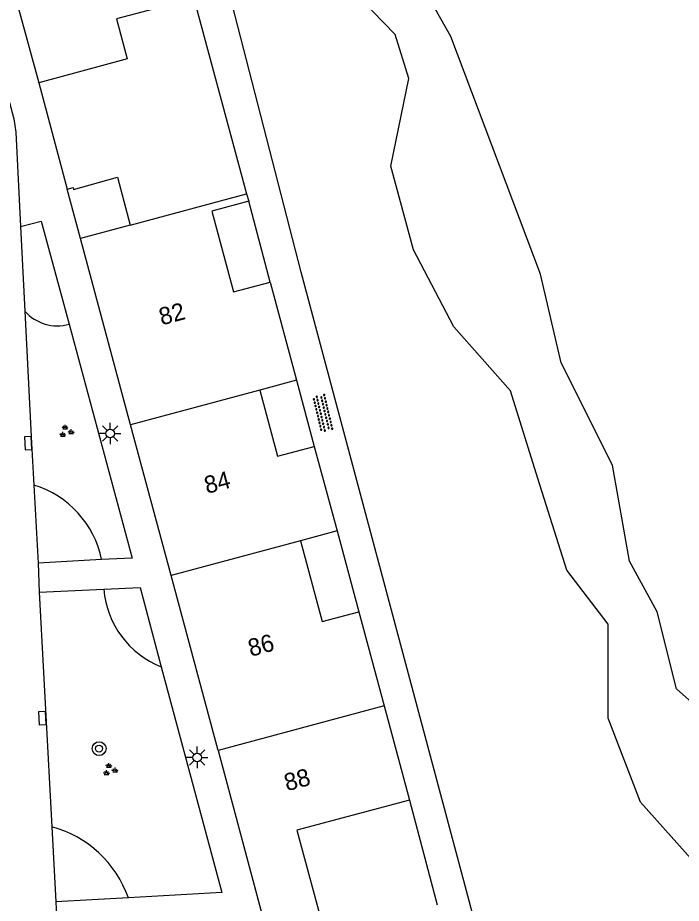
# Model space of a CAD drawing. Extents: x 125000 to 129004, y 397500 to 399008.
# Drawn here: x 127127.1 to 127165.4, y 398811.8 to 398862.9 of the extents above; entities that cross this region are included whole.
import ezdxf

# ---------------------------------------------------------------- set-up
doc = ezdxf.new("R2010")
doc.units = 0
for name, color, linetype in [('gg-afsc-faunaraster', 7, 'Continuous'), ('gg-anno-huisnummerreeks BGT', 7, 'Continuous'), ('gg-bbg-hoofdgebouw', 7, 'Continuous'), ('gg-bbg-tussenscheiding', 7, 'Continuous'), ('gg-knt-verharding', 7, 'Continuous'), ('gg-kntw-bovenkant insteek waterloop', 7, 'Continuous'), ('gg-kntw-waterlijn', 7, 'Continuous'), ('gt-grn-groengrens', 7, 'Continuous'), ('gt-symb-boom', 7, 'Continuous'), ('gt-symb-groenvak', 7, 'Continuous'), ('gt-symb-kolk', 7, 'Continuous'), ('gt-symb-lichtmast', 7, 'Continuous'), ('gt-symb-overige verharding', 7, 'Continuous')]:
    doc.layers.add(name, color=color, linetype=linetype)

# ---------------------------------------------------------------- blocks, each defined once
blk = doc.blocks.new('gt0-KOLK')
at = {"layer": 'gt-symb-kolk'}
blk.add_lwpolyline([(0, 0), (0.375, 0), (0.375, 0.4), (-0.375, 0.4), (-0.375, 0), (0, 0)], dxfattribs=at)
blk = doc.blocks.new('gt0-BOOM')
at = {"layer": 'gt-symb-boom'}
for radius in [0.4, 0.2]:
    blk.add_circle((0, 0), radius, dxfattribs=at)
blk = doc.blocks.new('gt0-GRVAK')
at = {"layer": 'gt-symb-groenvak'}
for p, q in [((-0.11, 0.189), (-0.228, 0.24)), ((-0.182, 0.153), (0.088, 0.153)), ((-0.091, 0.211), (-0.156, 0.322)), ((-0.047, 0.214), (-0.047, 0.393)), ((-0.004, 0.211), (0.061, 0.322)), ((0.015, 0.189), (0.133, 0.24)), ((0.262, -0.052), (0.197, 0.059)), ((0.305, -0.049), (0.305, 0.13)), ((0.349, -0.052), (0.414, 0.059)), ((-0.245, -0.228), (-0.363, -0.177)), ((-0.318, -0.264), (-0.047, -0.264)), ((-0.226, -0.206), (-0.291, -0.095)), ((-0.183, -0.203), (-0.183, -0.024)), ((-0.139, -0.206), (-0.074, -0.095)), ((-0.12, -0.228), (-0.002, -0.177)), ((0.243, -0.074), (0.125, -0.023)), ((0.17, -0.11), (0.441, -0.11)), ((0.368, -0.074), (0.486, -0.023))]:
    blk.add_line(p, q, dxfattribs=at)
blk = doc.blocks.new('gt0-LMAST')
at = {"layer": 'gt-symb-lichtmast'}
for p, q in [((-0.005, 0.246), (-0.005, 0.621)), ((-0.182, 0.173), (-0.447, 0.438)), ((0.172, 0.173), (0.437, 0.438)), ((-0.255, -0.004), (-0.63, -0.004)), ((-0.182, -0.181), (-0.447, -0.446)), ((-0.005, -0.254), (-0.005, -0.629)), ((0.437, -0.446), (0.172, -0.181)), ((0.245, -0.004), (0.62, -0.004))]:
    blk.add_line(p, q, dxfattribs=at)
blk.add_circle((-0.005, -0.004), 0.25, dxfattribs=at)
blk = doc.blocks.new('gt0-OVH')
at = {"layer": 'gt-symb-overige verharding'}
for points in [[(-0.972, 0.298), (-0.967, 0.308), (-0.965, 0.319), (-0.966, 0.33), (-0.971, 0.34), (-0.978, 0.348), (-0.988, 0.353), (-0.999, 0.355), (-1.01, 0.354), (-1.02, 0.349), (-1.028, 0.342), (-1.033, 0.332), (-1.035, 0.321), (-1.034, 0.31), (-1.029, 0.3), (-1.022, 0.292), (-1.012, 0.287), (-1.001, 0.285), (-0.99, 0.286), (-0.98, 0.291)], [(-0.872, 0.106), (-0.867, 0.116), (-0.865, 0.126), (-0.866, 0.137), (-0.871, 0.147), (-0.878, 0.156), (-0.888, 0.161), (-0.899, 0.163), (-0.91, 0.162), (-0.92, 0.157), (-0.928, 0.15), (-0.933, 0.14), (-0.935, 0.129), (-0.934, 0.118), (-0.929, 0.108), (-0.922, 0.1), (-0.912, 0.095), (-0.901, 0.092), (-0.89, 0.094), (-0.88, 0.098)], [(-0.772, 0.298), (-0.767, 0.308), (-0.765, 0.319), (-0.766, 0.33), (-0.771, 0.34), (-0.778, 0.348), (-0.788, 0.353), (-0.799, 0.355), (-0.81, 0.354), (-0.82, 0.349), (-0.828, 0.342), (-0.833, 0.332), (-0.835, 0.321), (-0.834, 0.31), (-0.829, 0.3), (-0.822, 0.292), (-0.812, 0.287), (-0.801, 0.285), (-0.79, 0.286), (-0.78, 0.291)], [(-0.672, 0.106), (-0.667, 0.116), (-0.665, 0.126), (-0.666, 0.137), (-0.671, 0.147), (-0.678, 0.156), (-0.688, 0.161), (-0.699, 0.163), (-0.71, 0.162), (-0.72, 0.157), (-0.728, 0.15), (-0.733, 0.14), (-0.735, 0.129), (-0.734, 0.118), (-0.729, 0.108), (-0.722, 0.1), (-0.712, 0.095), (-0.701, 0.092), (-0.69, 0.094), (-0.68, 0.098)], [(-0.572, 0.298), (-0.567, 0.308), (-0.565, 0.319), (-0.566, 0.33), (-0.571, 0.34), (-0.578, 0.348), (-0.588, 0.353), (-0.599, 0.355), (-0.61, 0.354), (-0.62, 0.349), (-0.628, 0.342), (-0.633, 0.332), (-0.635, 0.321), (-0.634, 0.31), (-0.629, 0.3), (-0.622, 0.292), (-0.612, 0.287), (-0.601, 0.285), (-0.59, 0.286), (-0.58, 0.291)], [(-0.472, 0.106), (-0.467, 0.116), (-0.465, 0.126), (-0.466, 0.137), (-0.471, 0.147), (-0.478, 0.156), (-0.488, 0.161), (-0.499, 0.163), (-0.51, 0.162), (-0.52, 0.157), (-0.528, 0.15), (-0.533, 0.14), (-0.535, 0.129), (-0.534, 0.118), (-0.529, 0.108), (-0.522, 0.1), (-0.512, 0.095), (-0.501, 0.092), (-0.49, 0.094), (-0.48, 0.098)], [(-0.372, 0.298), (-0.367, 0.308), (-0.365, 0.319), (-0.366, 0.33), (-0.371, 0.34), (-0.378, 0.348), (-0.388, 0.353), (-0.399, 0.355), (-0.41, 0.354), (-0.42, 0.349), (-0.428, 0.342), (-0.433, 0.332), (-0.435, 0.321), (-0.434, 0.31), (-0.429, 0.3), (-0.422, 0.292), (-0.412, 0.287), (-0.401, 0.285), (-0.39, 0.286), (-0.38, 0.291)], [(-0.272, 0.106), (-0.267, 0.116), (-0.265, 0.126), (-0.266, 0.137), (-0.271, 0.147), (-0.278, 0.156), (-0.288, 0.161), (-0.299, 0.163), (-0.31, 0.162), (-0.32, 0.157), (-0.328, 0.15), (-0.333, 0.14), (-0.335, 0.129), (-0.334, 0.118), (-0.329, 0.108), (-0.322, 0.1), (-0.312, 0.095), (-0.301, 0.092), (-0.29, 0.094), (-0.28, 0.098)], [(-0.172, 0.298), (-0.167, 0.308), (-0.165, 0.319), (-0.166, 0.33), (-0.171, 0.34), (-0.178, 0.348), (-0.188, 0.353), (-0.199, 0.355), (-0.21, 0.354), (-0.22, 0.349), (-0.228, 0.342), (-0.233, 0.332), (-0.235, 0.321), (-0.234, 0.31), (-0.229, 0.3), (-0.222, 0.292), (-0.212, 0.287), (-0.201, 0.285), (-0.19, 0.286), (-0.18, 0.291)], [(-0.072, 0.106), (-0.067, 0.116), (-0.065, 0.126), (-0.066, 0.137), (-0.071, 0.147), (-0.078, 0.156), (-0.088, 0.161), (-0.099, 0.163), (-0.11, 0.162), (-0.12, 0.157), (-0.128, 0.15), (-0.133, 0.14), (-0.135, 0.129), (-0.134, 0.118), (-0.129, 0.108), (-0.122, 0.1), (-0.112, 0.095), (-0.101, 0.092), (-0.09, 0.094), (-0.08, 0.098)], [(0.028, 0.298), (0.033, 0.308), (0.035, 0.319), (0.034, 0.33), (0.029, 0.34), (0.022, 0.348), (0.012, 0.353), (0.001, 0.355), (-0.01, 0.354), (-0.02, 0.349), (-0.028, 0.342), (-0.033, 0.332), (-0.035, 0.321), (-0.034, 0.31), (-0.029, 0.3), (-0.022, 0.292), (-0.012, 0.287), (-0.001, 0.285), (0.01, 0.286), (0.02, 0.291)], [(0.128, 0.106), (0.133, 0.116), (0.135, 0.126), (0.134, 0.137), (0.129, 0.147), (0.122, 0.156), (0.112, 0.161), (0.101, 0.163), (0.09, 0.162), (0.08, 0.157), (0.072, 0.15), (0.067, 0.14), (0.065, 0.129), (0.066, 0.118), (0.071, 0.108), (0.078, 0.1), (0.088, 0.095), (0.099, 0.092), (0.11, 0.094), (0.12, 0.098)], [(0.228, 0.298), (0.233, 0.308), (0.235, 0.319), (0.234, 0.33), (0.229, 0.34), (0.222, 0.348), (0.212, 0.353), (0.201, 0.355), (0.19, 0.354), (0.18, 0.349), (0.172, 0.342), (0.167, 0.332), (0.165, 0.321), (0.166, 0.31), (0.171, 0.3), (0.178, 0.292), (0.188, 0.287), (0.199, 0.285), (0.21, 0.286), (0.22, 0.291)], [(0.328, 0.106), (0.333, 0.116), (0.335, 0.126), (0.334, 0.137), (0.329, 0.147), (0.322, 0.156), (0.312, 0.161), (0.301, 0.163), (0.29, 0.162), (0.28, 0.157), (0.272, 0.15), (0.267, 0.14), (0.265, 0.129), (0.266, 0.118), (0.271, 0.108), (0.278, 0.1), (0.288, 0.095), (0.299, 0.092), (0.31, 0.094), (0.32, 0.098)], [(0.428, 0.298), (0.433, 0.308), (0.435, 0.319), (0.434, 0.33), (0.429, 0.34), (0.422, 0.348), (0.412, 0.353), (0.401, 0.355), (0.39, 0.354), (0.38, 0.349), (0.372, 0.342), (0.367, 0.332), (0.365, 0.321), (0.366, 0.31), (0.371, 0.3), (0.378, 0.292), (0.388, 0.287), (0.399, 0.285), (0.41, 0.286), (0.42, 0.291)], [(0.528, 0.106), (0.533, 0.116), (0.535, 0.126), (0.534, 0.137), (0.529, 0.147), (0.522, 0.156), (0.512, 0.161), (0.501, 0.163), (0.49, 0.162), (0.48, 0.157), (0.472, 0.15), (0.467, 0.14), (0.465, 0.129), (0.466, 0.118), (0.471, 0.108), (0.478, 0.1), (0.488, 0.095), (0.499, 0.092), (0.51, 0.094), (0.52, 0.098)], [(0.628, 0.298), (0.633, 0.308), (0.635, 0.319), (0.634, 0.33), (0.629, 0.34), (0.622, 0.348), (0.612, 0.353), (0.601, 0.355), (0.59, 0.354), (0.58, 0.349), (0.572, 0.342), (0.567, 0.332), (0.565, 0.321), (0.566, 0.31), (0.571, 0.3), (0.578, 0.292), (0.588, 0.287), (0.599, 0.285), (0.61, 0.286), (0.62, 0.291)], [(0.728, 0.106), (0.733, 0.116), (0.735, 0.126), (0.734, 0.137), (0.729, 0.147), (0.722, 0.156), (0.712, 0.161), (0.701, 0.163), (0.69, 0.162), (0.68, 0.157), (0.672, 0.15), (0.667, 0.14), (0.665, 0.129), (0.666, 0.118), (0.671, 0.108), (0.678, 0.1), (0.688, 0.095), (0.699, 0.092), (0.71, 0.094), (0.72, 0.098)], [(0.828, 0.298), (0.833, 0.308), (0.835, 0.319), (0.834, 0.33), (0.829, 0.34), (0.822, 0.348), (0.812, 0.353), (0.801, 0.355), (0.79, 0.354), (0.78, 0.349), (0.772, 0.342), (0.767, 0.332), (0.765, 0.321), (0.766, 0.31), (0.771, 0.3), (0.778, 0.292), (0.788, 0.287), (0.799, 0.285), (0.81, 0.286), (0.82, 0.291)], [(0.928, 0.106), (0.933, 0.116), (0.935, 0.126), (0.934, 0.137), (0.929, 0.147), (0.922, 0.156), (0.912, 0.161), (0.901, 0.163), (0.89, 0.162), (0.88, 0.157), (0.872, 0.15), (0.867, 0.14), (0.865, 0.129), (0.866, 0.118), (0.871, 0.108), (0.878, 0.1), (0.888, 0.095), (0.899, 0.092), (0.91, 0.094), (0.92, 0.098)], [(1.028, 0.298), (1.033, 0.308), (1.035, 0.319), (1.034, 0.33), (1.029, 0.34), (1.022, 0.348), (1.012, 0.353), (1.001, 0.355), (0.99, 0.354), (0.98, 0.349), (0.972, 0.342), (0.967, 0.332), (0.965, 0.321), (0.966, 0.31), (0.971, 0.3), (0.978, 0.292), (0.988, 0.287), (0.999, 0.285), (1.01, 0.286), (1.02, 0.291)], [(-0.972, -0.142), (-0.967, -0.132), (-0.965, -0.121), (-0.966, -0.11), (-0.971, -0.1), (-0.978, -0.092), (-0.988, -0.087), (-0.999, -0.085), (-1.01, -0.086), (-1.02, -0.091), (-1.028, -0.098), (-1.033, -0.108), (-1.035, -0.119), (-1.034, -0.13), (-1.029, -0.14), (-1.022, -0.148), (-1.012, -0.153), (-1.001, -0.155), (-0.99, -0.154), (-0.98, -0.149)], [(-0.872, -0.334), (-0.867, -0.324), (-0.865, -0.314), (-0.866, -0.303), (-0.871, -0.293), (-0.878, -0.284), (-0.888, -0.279), (-0.899, -0.277), (-0.91, -0.278), (-0.92, -0.283), (-0.928, -0.29), (-0.933, -0.3), (-0.935, -0.311), (-0.934, -0.322), (-0.929, -0.332), (-0.922, -0.34), (-0.912, -0.345), (-0.901, -0.348), (-0.89, -0.346), (-0.88, -0.342)], [(-0.772, -0.142), (-0.767, -0.132), (-0.765, -0.121), (-0.766, -0.11), (-0.771, -0.1), (-0.778, -0.092), (-0.788, -0.087), (-0.799, -0.085), (-0.81, -0.086), (-0.82, -0.091), (-0.828, -0.098), (-0.833, -0.108), (-0.835, -0.119), (-0.834, -0.13), (-0.829, -0.14), (-0.822, -0.148), (-0.812, -0.153), (-0.801, -0.155), (-0.79, -0.154), (-0.78, -0.149)], [(-0.672, -0.334), (-0.667, -0.324), (-0.665, -0.314), (-0.666, -0.303), (-0.671, -0.293), (-0.678, -0.284), (-0.688, -0.279), (-0.699, -0.277), (-0.71, -0.278), (-0.72, -0.283), (-0.728, -0.29), (-0.733, -0.3), (-0.735, -0.311), (-0.734, -0.322), (-0.729, -0.332), (-0.722, -0.34), (-0.712, -0.345), (-0.701, -0.348), (-0.69, -0.346), (-0.68, -0.342)], [(-0.572, -0.142), (-0.567, -0.132), (-0.565, -0.121), (-0.566, -0.11), (-0.571, -0.1), (-0.578, -0.092), (-0.588, -0.087), (-0.599, -0.085), (-0.61, -0.086), (-0.62, -0.091), (-0.628, -0.098), (-0.633, -0.108), (-0.635, -0.119), (-0.634, -0.13), (-0.629, -0.14), (-0.622, -0.148), (-0.612, -0.153), (-0.601, -0.155), (-0.59, -0.154), (-0.58, -0.149)], [(-0.472, -0.334), (-0.467, -0.324), (-0.465, -0.314), (-0.466, -0.303), (-0.471, -0.293), (-0.478, -0.284), (-0.488, -0.279), (-0.499, -0.277), (-0.51, -0.278), (-0.52, -0.283), (-0.528, -0.29), (-0.533, -0.3), (-0.535, -0.311), (-0.534, -0.322), (-0.529, -0.332), (-0.522, -0.34), (-0.512, -0.345), (-0.501, -0.348), (-0.49, -0.346), (-0.48, -0.342)], [(-0.372, -0.142), (-0.367, -0.132), (-0.365, -0.121), (-0.366, -0.11), (-0.371, -0.1), (-0.378, -0.092), (-0.388, -0.087), (-0.399, -0.085), (-0.41, -0.086), (-0.42, -0.091), (-0.428, -0.098), (-0.433, -0.108), (-0.435, -0.119), (-0.434, -0.13), (-0.429, -0.14), (-0.422, -0.148), (-0.412, -0.153), (-0.401, -0.155), (-0.39, -0.154), (-0.38, -0.149)], [(-0.272, -0.334), (-0.267, -0.324), (-0.265, -0.314), (-0.266, -0.303), (-0.271, -0.293), (-0.278, -0.284), (-0.288, -0.279), (-0.299, -0.277), (-0.31, -0.278), (-0.32, -0.283), (-0.328, -0.29), (-0.333, -0.3), (-0.335, -0.311), (-0.334, -0.322), (-0.329, -0.332), (-0.322, -0.34), (-0.312, -0.345), (-0.301, -0.348), (-0.29, -0.346), (-0.28, -0.342)], [(-0.172, -0.142), (-0.167, -0.132), (-0.165, -0.121), (-0.166, -0.11), (-0.171, -0.1), (-0.178, -0.092), (-0.188, -0.087), (-0.199, -0.085), (-0.21, -0.086), (-0.22, -0.091), (-0.228, -0.098), (-0.233, -0.108), (-0.235, -0.119), (-0.234, -0.13), (-0.229, -0.14), (-0.222, -0.148), (-0.212, -0.153), (-0.201, -0.155), (-0.19, -0.154), (-0.18, -0.149)], [(-0.072, -0.334), (-0.067, -0.324), (-0.065, -0.314), (-0.066, -0.303), (-0.071, -0.293), (-0.078, -0.284), (-0.088, -0.279), (-0.099, -0.277), (-0.11, -0.278), (-0.12, -0.283), (-0.128, -0.29), (-0.133, -0.3), (-0.135, -0.311), (-0.134, -0.322), (-0.129, -0.332), (-0.122, -0.34), (-0.112, -0.345), (-0.101, -0.348), (-0.09, -0.346), (-0.08, -0.342)], [(0.028, -0.142), (0.033, -0.132), (0.035, -0.121), (0.034, -0.11), (0.029, -0.1), (0.022, -0.092), (0.012, -0.087), (0.001, -0.085), (-0.01, -0.086), (-0.02, -0.091), (-0.028, -0.098), (-0.033, -0.108), (-0.035, -0.119), (-0.034, -0.13), (-0.029, -0.14), (-0.022, -0.148), (-0.012, -0.153), (-0.001, -0.155), (0.01, -0.154), (0.02, -0.149)], [(0.128, -0.334), (0.133, -0.324), (0.135, -0.314), (0.134, -0.303), (0.129, -0.293), (0.122, -0.284), (0.112, -0.279), (0.101, -0.277), (0.09, -0.278), (0.08, -0.283), (0.072, -0.29), (0.067, -0.3), (0.065, -0.311), (0.066, -0.322), (0.071, -0.332), (0.078, -0.34), (0.088, -0.345), (0.099, -0.348), (0.11, -0.346), (0.12, -0.342)], [(0.228, -0.142), (0.233, -0.132), (0.235, -0.121), (0.234, -0.11), (0.229, -0.1), (0.222, -0.092), (0.212, -0.087), (0.201, -0.085), (0.19, -0.086), (0.18, -0.091), (0.172, -0.098), (0.167, -0.108), (0.165, -0.119), (0.166, -0.13), (0.171, -0.14), (0.178, -0.148), (0.188, -0.153), (0.199, -0.155), (0.21, -0.154), (0.22, -0.149)], [(0.328, -0.334), (0.333, -0.324), (0.335, -0.314), (0.334, -0.303), (0.329, -0.293), (0.322, -0.284), (0.312, -0.279), (0.301, -0.277), (0.29, -0.278), (0.28, -0.283), (0.272, -0.29), (0.267, -0.3), (0.265, -0.311), (0.266, -0.322), (0.271, -0.332), (0.278, -0.34), (0.288, -0.345), (0.299, -0.348), (0.31, -0.346), (0.32, -0.342)], [(0.428, -0.142), (0.433, -0.132), (0.435, -0.121), (0.434, -0.11), (0.429, -0.1), (0.422, -0.092), (0.412, -0.087), (0.401, -0.085), (0.39, -0.086), (0.38, -0.091), (0.372, -0.098), (0.367, -0.108), (0.365, -0.119), (0.366, -0.13), (0.371, -0.14), (0.378, -0.148), (0.388, -0.153), (0.399, -0.155), (0.41, -0.154), (0.42, -0.149)], [(0.528, -0.334), (0.533, -0.324), (0.535, -0.314), (0.534, -0.303), (0.529, -0.293), (0.522, -0.284), (0.512, -0.279), (0.501, -0.277), (0.49, -0.278), (0.48, -0.283), (0.472, -0.29), (0.467, -0.3), (0.465, -0.311), (0.466, -0.322), (0.471, -0.332), (0.478, -0.34), (0.488, -0.345), (0.499, -0.348), (0.51, -0.346), (0.52, -0.342)], [(0.628, -0.142), (0.633, -0.132), (0.635, -0.121), (0.634, -0.11), (0.629, -0.1), (0.622, -0.092), (0.612, -0.087), (0.601, -0.085), (0.59, -0.086), (0.58, -0.091), (0.572, -0.098), (0.567, -0.108), (0.565, -0.119), (0.566, -0.13), (0.571, -0.14), (0.578, -0.148), (0.588, -0.153), (0.599, -0.155), (0.61, -0.154), (0.62, -0.149)], [(0.728, -0.334), (0.733, -0.324), (0.735, -0.314), (0.734, -0.303), (0.729, -0.293), (0.722, -0.284), (0.712, -0.279), (0.701, -0.277), (0.69, -0.278), (0.68, -0.283), (0.672, -0.29), (0.667, -0.3), (0.665, -0.311), (0.666, -0.322), (0.671, -0.332), (0.678, -0.34), (0.688, -0.345), (0.699, -0.348), (0.71, -0.346), (0.72, -0.342)], [(0.828, -0.142), (0.833, -0.132), (0.835, -0.121), (0.834, -0.11), (0.829, -0.1), (0.822, -0.092), (0.812, -0.087), (0.801, -0.085), (0.79, -0.086), (0.78, -0.091), (0.772, -0.098), (0.767, -0.108), (0.765, -0.119), (0.766, -0.13), (0.771, -0.14), (0.778, -0.148), (0.788, -0.153), (0.799, -0.155), (0.81, -0.154), (0.82, -0.149)], [(0.928, -0.334), (0.933, -0.324), (0.935, -0.314), (0.934, -0.303), (0.929, -0.293), (0.922, -0.284), (0.912, -0.279), (0.901, -0.277), (0.89, -0.278), (0.88, -0.283), (0.872, -0.29), (0.867, -0.3), (0.865, -0.311), (0.866, -0.322), (0.871, -0.332), (0.878, -0.34), (0.888, -0.345), (0.899, -0.348), (0.91, -0.346), (0.92, -0.342)], [(1.028, -0.142), (1.033, -0.132), (1.035, -0.121), (1.034, -0.11), (1.029, -0.1), (1.022, -0.092), (1.012, -0.087), (1.001, -0.085), (0.99, -0.086), (0.98, -0.091), (0.972, -0.098), (0.967, -0.108), (0.965, -0.119), (0.966, -0.13), (0.971, -0.14), (0.978, -0.148), (0.988, -0.153), (0.999, -0.155), (1.01, -0.154), (1.02, -0.149)]]:
    blk.add_lwpolyline(points, close=True, dxfattribs=at)

msp = doc.modelspace()

# ---------------------------------------------------------------- linework, layer by layer
at = {"layer": 'gg-afsc-faunaraster'}
for p, q in [((127153.155, 398811.923), (127143.471, 398848.237)), ((127160.209, 398785.469), (127153.155, 398811.923))]:
    msp.add_line(p, q, dxfattribs=at)
msp.add_lwpolyline([(127143.471, 398848.237), (127137.335, 398872.112), (127129.325, 398869.776)], dxfattribs=at)
at = {"layer": 'gg-bbg-hoofdgebouw'}
for p, q in [((127130.725, 398850.178), (127129.96, 398853.028)), ((127133.601, 398850.949), (127140.317, 398852.748)), ((127140.317, 398852.748), (127140.438, 398852.322)), ((127133.616, 398839.414), (127130.725, 398850.178)), ((127141.675, 398847.66), (127143.199, 398841.983)), ((127143.199, 398841.983), (127141.074, 398841.413)), ((127135.954, 398830.707), (127133.616, 398839.414)), ((127144.223, 398838.167), (127145.543, 398833.282)), ((127145.543, 398833.282), (127143.419, 398832.708)), ((127138.667, 398820.604), (127135.954, 398830.707)), ((127146.795, 398828.615), (127148.256, 398823.174)), ((127148.256, 398823.174), (127149.717, 398817.733)), ((127138.667, 398820.604), (127141.753, 398809.114))]:
    msp.add_line(p, q, dxfattribs=at)
for points in [[(127129.464, 398868.015), (127126.156, 398867.127), (127128.328, 398859.167)], [(127137.275, 398864.062), (127132.809, 398862.864), (127133.428, 398860.555), (127133.283, 398860.515), (127128.328, 398859.167)], [(127129.96, 398853.028), (127130.296, 398853.115), (127130.326, 398853.009), (127132.859, 398853.717), (127133.601, 398850.949)], [(127140.438, 398852.322), (127138.3, 398851.748), (127139.55, 398847.09), (127141.675, 398847.66)], [(127141.074, 398841.413), (127142.099, 398837.593), (127144.223, 398838.167)], [(127143.419, 398832.708), (127144.67, 398828.044), (127146.795, 398828.615)], [(127149.717, 398817.733), (127143.218, 398816), (127144.849, 398809.945)]]:
    msp.add_lwpolyline(points, dxfattribs=at)
at = {"layer": 'gg-bbg-tussenscheiding'}
for p, q in [((127133.601, 398850.949), (127130.725, 398850.178)), ((127141.074, 398841.413), (127133.616, 398839.414)), ((127143.419, 398832.708), (127135.954, 398830.707)), ((127148.256, 398823.174), (127138.667, 398820.604))]:
    msp.add_line(p, q, dxfattribs=at)
at = {"layer": 'gg-knt-verharding'}
for p, q in [((127137.275, 398864.062), (127140.317, 398852.748)), ((127128.328, 398859.167), (127129.96, 398853.028)), ((127141.675, 398847.66), (127140.438, 398852.322)), ((127127.271, 398850.873), (127127.519, 398845.98)), ((127143.199, 398841.983), (127144.223, 398838.167)), ((127128.041, 398835.93), (127128.292, 398831.424)), ((127145.543, 398833.282), (127146.795, 398828.615)), ((127131.948, 398831.622), (127128.292, 398831.424)), ((127128.292, 398831.424), (127128.343, 398829.737)), ((127128.343, 398829.737), (127132.08, 398829.911)), ((127128.343, 398829.737), (127129.065, 398816.197)), ((127149.717, 398817.733), (127151.317, 398811.688)), ((127129.065, 398816.197), (127129.297, 398811.858)), ((127133.49, 398812.092), (127129.297, 398811.858)), ((127129.297, 398811.858), (127129.39, 398810.145))]:
    msp.add_line(p, q, dxfattribs=at)
for points in [[(127124.547, 398865.806), (127126.872, 398857.076), (127126.945, 398856.697), (127126.994, 398856.319), (127127.271, 398850.873)], [(127127.271, 398850.873), (127128.461, 398851.181), (127130.067, 398845.222)], [(127127.519, 398845.98), (127127.906, 398838.359), (127128.041, 398835.93)], [(127130.067, 398845.222), (127133.708, 398831.717), (127131.948, 398831.622)], [(127132.08, 398829.911), (127134.163, 398830.008), (127135.388, 398825.435)], [(127135.388, 398825.435), (127138.883, 398812.392), (127133.49, 398812.092)]]:
    msp.add_lwpolyline(points, dxfattribs=at)
at = {"layer": 'gg-kntw-bovenkant insteek waterloop'}
msp.add_lwpolyline([(127166.588, 398813.642), (127163.041, 398817.608), (127161.186, 398822.463), (127161.177, 398827.894), (127158.791, 398831.01), (127157.118, 398836.314), (127155.554, 398841.382), (127152.273, 398845.069), (127149.957, 398849.509), (127148.638, 398854.358), (127149.676, 398859.412), (127148.897, 398861.954), (127145.592, 398865.372)], dxfattribs=at)
at = {"layer": 'gg-kntw-waterlijn'}
msp.add_lwpolyline([(127185.61, 398820.676), (127182.973, 398818.909), (127173.781, 398819.002), (127169.763, 398820.012), (127165.122, 398824.156), (127164.021, 398828.604), (127162.412, 398831.539), (127161.431, 398837.073), (127158.48, 398842.999), (127157.286, 398848.11), (127152.096, 398861.841), (127149.721, 398866.077)], dxfattribs=at)
at = {"layer": 'gt-grn-groengrens'}
for centre, radius, start, end in [((127129.385, 398847.59), 2.464, 220.7942, 286.0715), ((127126.371, 398830.49), 5.691, 11.4762, 72.9347), ((127137.312, 398830.317), 5.248, 184.4419, 248.4908), ((127127.361, 398809.923), 6.501, 19.4895, 74.8074)]:
    msp.add_arc(centre, radius, start, end, dxfattribs=at)

# ---------------------------------------------------------------- block references
at = {"layer": 'gt-symb-boom'}
msp.add_blockref('gt0-BOOM', (127131.8, 398820.707), dxfattribs=at)
at = {"layer": 'gt-symb-groenvak'}
for p in [(127129.89, 398839.024), (127132.415, 398819.483)]:
    msp.add_blockref('gt0-GRVAK', p, dxfattribs=at)
at = {"layer": 'gt-symb-kolk'}
for p, rotation in [((127127.906, 398838.359), 92.90633010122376), ((127128.723, 398822.478), 92.99539699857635)]:
    msp.add_blockref('gt0-KOLK', p, dxfattribs=dict(at, rotation=rotation))
at = {"layer": 'gt-symb-lichtmast'}
for p in [(127132.442, 398838.913), (127137.464, 398820.201)]:
    msp.add_blockref('gt0-LMAST', p, dxfattribs=at)
at = {"layer": 'gt-symb-overige verharding', "rotation": -76.58892815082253}
msp.add_blockref('gt0-OVH', (127144.713, 398840.084), dxfattribs=at)

# ---------------------------------------------------------------- texts
at = {"layer": 'gg-anno-huisnummerreeks BGT'}
for s, p in [('82', (127135.413, 398845.149)), ('84', (127138.027, 398835.414)), ('86', (127140.553, 398826.009)), ('88', (127142.639, 398818.24))]:
    msp.add_text(s, height=1, rotation=15, dxfattribs=at).set_placement(p)

doc.saveas('drawing.dxf')
